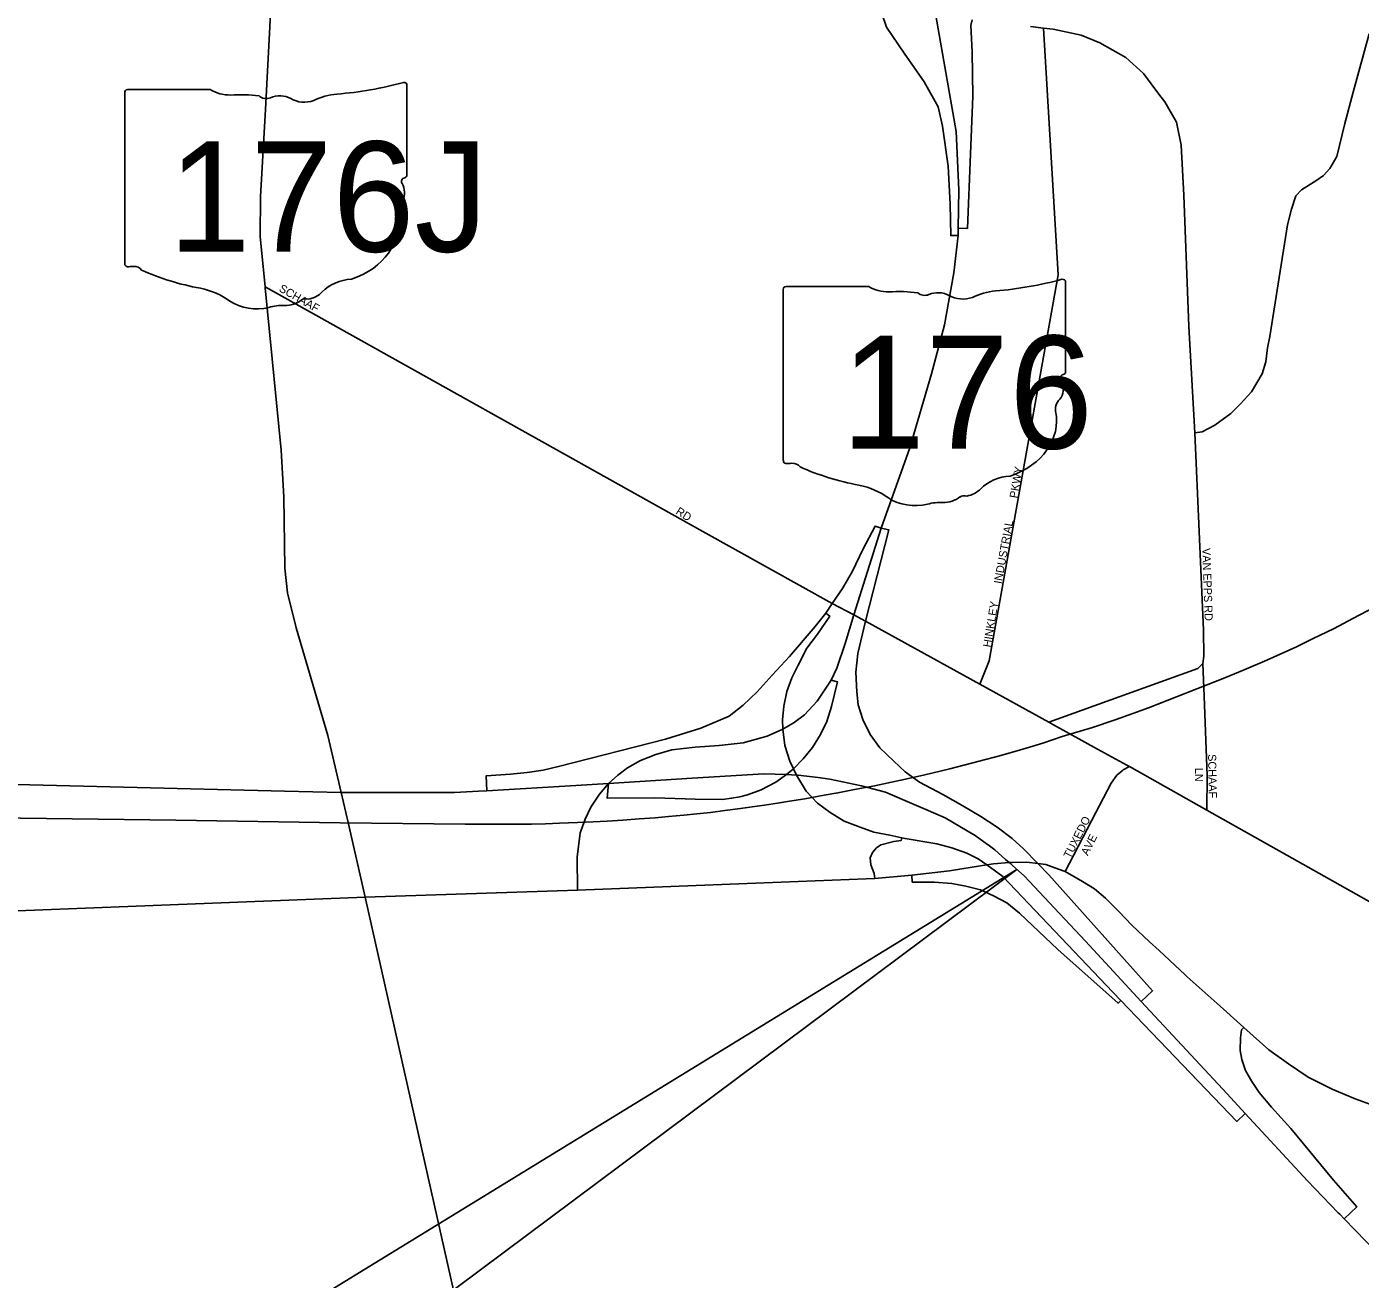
# Model space of a CAD drawing. Extents: x -561 to 1170, y 0 to 846.
# Drawn here: x 236.05 to 258.25, y 203.65 to 224.52 of the extents above; entities that cross this region are included whole.
import ezdxf

# ---------------------------------------------------------------- set-up
doc = ezdxf.new("R2010")
doc.units = 0
for name, color, linetype in [('GM_X_City_Street', 7, 'Continuous'), ('GM_X_City_Street_Text', 7, 'Continuous'), ('GM_X_Interchange_Ramps', 7, 'Continuous'), ('GM_X_Interstate_Route', 7, 'Continuous'), ('GM_X_Rail_Line', 7, 'Continuous'), ('GM_X_State_Location', 7, 'Continuous'), ('GM_X_State_Route', 7, 'Continuous'), ('GM_X_State_Shield', 7, 'Continuous'), ('SH_Text', 7, 'Continuous')]:
    doc.layers.add(name, color=color, linetype=linetype)

msp = doc.modelspace()

# ---------------------------------------------------------------- linework, layer by layer
at = {"layer": 'GM_X_City_Street'}
for points in [[(252.758, 224.518), (252.978, 224.492), (253.135, 224.477), (253.606, 224.378), (253.915, 224.249), (254.345, 224.004), (254.643, 223.74), (254.894, 223.395), (254.897, 223.392)], [(251.917, 213.565), (252.074, 213.958), (253.22, 220.382), (252.978, 224.492)], [(258.133, 223.428), (258.398, 224.401)], [(254.897, 223.392), (254.997, 223.265), (255.189, 222.929), (255.269, 222.544), (255.31, 221.713), (255.397, 219.523), (255.495, 217.754)], [(255.495, 217.754), (255.618, 217.772), (255.83, 217.882), (256.094, 218.075), (256.256, 218.237), (256.437, 218.437), (256.615, 218.735), (256.679, 218.936), (256.708, 219.169), (256.743, 219.359), (257.037, 221.215), (257.108, 221.481), (257.18, 221.699), (257.271, 221.799), (257.512, 221.948), (257.64, 222.041), (257.746, 222.154), (257.859, 222.357), (257.991, 222.904), (258.133, 223.428)], [(240.016, 220.187), (247.304, 216.109), (249.456, 214.909), (249.821, 214.721), (250.015, 214.614), (251.917, 213.565), (253.063, 212.934), (253.145, 212.888)], [(255.607, 213.891), (255.627, 213.912), (255.647, 214.036), (255.638, 214.466), (255.495, 217.754)], [(253.063, 212.934), (255.546, 213.826), (255.607, 213.891)], [(255.649, 213.369), (255.627, 213.912)], [(255.693, 211.466), (255.703, 212.045), (255.649, 213.369)], [(253.145, 212.888), (253.875, 212.486)], [(253.875, 212.486), (254.362, 212.218)], [(253.849, 211.429), (254.103, 211.917), (254.199, 212.053), (254.286, 212.125)], [(254.286, 212.125), (254.305, 212.141), (254.406, 212.193)], [(254.362, 212.218), (254.406, 212.193), (255.693, 211.466), (260.884, 208.548), (261.389, 208.265), (261.573, 208.17), (261.781, 208.124), (262.915, 208.025), (264.238, 207.943), (264.482, 207.904), (264.702, 207.832), (265.95, 207.281), (266.656, 206.94), (267.028, 206.73), (267.341, 206.518), (267.777, 206.223), (268.385, 205.87), (268.542, 205.779)], [(253.337, 210.447), (253.849, 211.429)]]:
    msp.add_lwpolyline(points, dxfattribs=at)
at = {"layer": 'GM_X_Interchange_Ramps'}
for points in [[(250.294, 224.83), (250.283, 224.735), (250.361, 224.511), (250.659, 224.079), (250.989, 223.597), (251.224, 223.185), (251.292, 222.858), (251.388, 222.194), (251.422, 221.564), (251.433, 221.037), (251.556, 221.038)], [(251.557, 221.163), (251.709, 221.159), (251.763, 222.398), (251.797, 223.361), (251.786, 224.096), (251.769, 224.539), (251.786, 224.634)], [(250.272, 216.167), (250.171, 216.201), (249.969, 215.808), (249.795, 215.449), (249.63, 215.158), (249.456, 214.909), (249.354, 214.747), (249.174, 214.53), (248.747, 214.028), (248.456, 213.718), (248.208, 213.439), (247.978, 213.216), (247.743, 213.036), (247.272, 212.832), (246.683, 212.653), (244.9, 212.197), (244.643, 212.132), (244.379, 212.097), (244.101, 212.068), (243.695, 212.04), (243.707, 211.792)], [(254.601, 208.284), (254.792, 208.46), (253.064, 210.392), (252.88, 210.58), (252.642, 210.822), (252.454, 210.996), (252.205, 211.184), (251.933, 211.365), (251.631, 211.539), (251.3, 211.727), (250.912, 211.934), (250.671, 212.106), (250.484, 212.284), (250.249, 212.505), (250.092, 212.727), (249.97, 212.981), (249.889, 213.224), (249.869, 213.437), (249.854, 213.767), (249.884, 214.076), (250.015, 214.614), (250.401, 216.139), (250.272, 216.167)], [(249.354, 214.747), (249.416, 214.701), (249.212, 214.4), (249.038, 214.164), (248.889, 213.885), (248.784, 213.675), (248.703, 213.445), (248.654, 213.198), (248.629, 212.974), (248.635, 212.819), (248.672, 212.547), (248.753, 212.286), (248.815, 212.155), (248.862, 212.054), (249.025, 211.783), (249.213, 211.583), (249.423, 211.428), (249.659, 211.286), (249.924, 211.185), (250.154, 211.103), (250.417, 211.054), (250.616, 211.009), (250.672, 210.996), (251.198, 210.906), (251.452, 210.84), (251.699, 210.75), (251.888, 210.659), (252.03, 210.557), (252.299, 210.363), (254.132, 208.439), (254.266, 208.299), (256.194, 206.285), (256.335, 206.416)], [(245.732, 211.915), (245.713, 211.667), (246.503, 211.675), (247.174, 211.652), (247.634, 211.644), (247.784, 211.667), (247.92, 211.69), (248.049, 211.725), (248.276, 211.809), (248.518, 211.935), (248.699, 212.06), (248.815, 212.155), (248.977, 212.326), (249.132, 212.511), (249.265, 212.727), (249.371, 212.947), (249.446, 213.196), (249.546, 213.606), (249.441, 213.631)], [(250.166, 210.329), (250.157, 210.413), (250.103, 210.557), (250.089, 210.674), (250.127, 210.765), (250.194, 210.839), (250.268, 210.89), (250.484, 210.948), (250.605, 210.962), (250.616, 211.009)], [(250.785, 210.383), (250.792, 210.27), (251.155, 210.27), (251.449, 210.245), (251.683, 210.205), (251.927, 210.141), (252.146, 210.041), (252.365, 209.927), (252.579, 209.752), (253.216, 209.15), (254.217, 208.253), (254.266, 208.299)], [(257.983, 204.662), (258.192, 204.862), (257.805, 205.306), (257.094, 206.165), (256.77, 206.524), (256.566, 206.764), (256.447, 206.95), (256.341, 207.131), (256.277, 207.313), (256.248, 207.467), (256.254, 207.674), (256.271, 207.807), (256.311, 207.851)]]:
    msp.add_lwpolyline(points, dxfattribs=at)
at = {"layer": 'GM_X_Interstate_Route'}
for points in [[(247.129, 212.001), (248.318, 212.075), (248.699, 212.06), (248.862, 212.054), (248.889, 212.053), (249.223, 212.011)], [(232.096, 211.99), (233.697, 211.95), (234.304, 211.935), (240.339, 211.783)], [(243.567, 211.784), (243.707, 211.792), (245.192, 211.881), (245.732, 211.915)], [(245.732, 211.915), (247.129, 212.001)], [(249.223, 212.011), (249.417, 211.986), (249.947, 211.875), (250.346, 211.768), (251.34, 211.339), (251.707, 211.123)], [(240.339, 211.783), (241.282, 211.76), (242.304, 211.76)], [(242.304, 211.76), (243.167, 211.76), (243.567, 211.784)], [(251.707, 211.123), (251.839, 211.045), (252.043, 210.899), (252.056, 210.889)], [(252.056, 210.889), (252.144, 210.826), (252.168, 210.805)], [(252.168, 210.805), (252.345, 210.647), (252.405, 210.594), (252.66, 210.368), (253.073, 209.931), (253.677, 209.285), (254.601, 208.284), (255.278, 207.556), (256.034, 206.743), (256.335, 206.416), (257.373, 205.295), (257.885, 204.764)], [(257.885, 204.764), (257.91, 204.738), (257.983, 204.662), (258.347, 204.282), (258.749, 203.895), (259.13, 203.551), (259.452, 203.314)]]:
    msp.add_lwpolyline(points, dxfattribs=at)
at = {"layer": 'GM_X_Rail_Line'}
msp.add_lwpolyline([(233.786, 211.361), (238.529, 211.301), (241.265, 211.259), (243.347, 211.236), (243.871, 211.234), (244.182, 211.233), (244.453, 211.234), (244.682, 211.24), (244.916, 211.25), (245.217, 211.261), (245.477, 211.273), (245.711, 211.284), (245.972, 211.301), (246.246, 211.322), (246.51, 211.342), (246.732, 211.363), (246.989, 211.386), (247.205, 211.407), (247.429, 211.431), (247.67, 211.461), (247.932, 211.495), (248.125, 211.523), (248.331, 211.553), (248.548, 211.586), (248.748, 211.618), (249.003, 211.658), (249.325, 211.716), (249.554, 211.755), (249.829, 211.81), (250.163, 211.871), (250.601, 211.966), (250.976, 212.049), (251.414, 212.156), (252.267, 212.38), (252.633, 212.482), (252.967, 212.582), (253.288, 212.693), (253.794, 212.847), (254.169, 212.973), (254.461, 213.08), (254.723, 213.173), (255.997, 213.673), (256.317, 213.807), (256.692, 213.968), (257.19, 214.19), (257.456, 214.32), (257.818, 214.496), (258.126, 214.66), (258.485, 214.848)], dxfattribs=at)
at = {"layer": 'GM_X_State_Route'}
for points in [[(240.017, 220.17), (240.016, 220.187), (239.935, 221.021), (239.942, 221.69), (240.023, 223.136), (240.115, 224.941), (240.115, 225.223), (240.066, 225.38), (239.985, 225.573), (239.596, 226.295), (238.485, 228.437), (238.423, 228.494)], [(250.272, 216.167), (250.748, 217.505), (251.113, 218.735), (251.326, 219.554), (251.483, 220.417), (251.556, 221.038), (251.557, 221.163), (251.566, 221.802), (251.521, 222.771), (251.185, 224.705)], [(241.397, 211.262), (241.282, 211.76), (241.063, 212.713), (240.534, 214.503), (240.388, 215.089), (240.347, 215.497), (240.33, 216.685), (240.284, 217.463), (240.017, 220.17)], [(245.276, 211.135), (245.344, 211.32), (245.437, 211.521), (245.583, 211.735), (245.732, 211.915), (245.89, 212.054), (246.051, 212.172), (246.265, 212.296), (246.519, 212.398), (246.788, 212.472), (247.176, 212.519), (247.574, 212.546), (247.978, 212.59), (248.375, 212.702), (248.635, 212.819), (248.827, 212.931), (248.995, 213.055), (249.205, 213.284), (249.318, 213.453), (249.441, 213.631), (249.533, 213.836), (249.675, 214.243), (249.821, 214.721), (250.272, 216.167)], [(241.683, 210.021), (241.397, 211.262)], [(245.219, 210.135), (245.211, 210.684), (245.26, 211.091), (245.276, 211.135)], [(251.651, 210.497), (252.03, 210.557), (252.141, 210.575), (252.405, 210.594), (252.459, 210.598), (252.696, 210.603), (252.88, 210.58), (253.013, 210.563), (253.228, 210.486)], [(248.328, 210.257), (249.177, 210.29)], [(249.177, 210.29), (250.025, 210.323)], [(250.025, 210.323), (250.166, 210.329), (250.785, 210.383), (251.409, 210.459), (251.651, 210.497)], [(253.228, 210.486), (253.337, 210.447), (253.628, 210.281), (253.823, 210.157), (254.008, 210.001), (254.228, 209.778), (254.449, 209.554), (254.743, 209.278), (254.9, 209.129), (255.334, 208.725)], [(241.683, 210.021), (245.218, 210.135)], [(245.218, 210.135), (245.219, 210.135), (248.328, 210.257)], [(233.628, 209.704), (241.683, 210.021)], [(243.852, 200.141), (243.565, 201.46), (243.437, 202.213), (241.683, 210.021)], [(255.334, 208.725), (255.368, 208.693), (255.917, 208.204), (256.311, 207.851), (256.727, 207.477), (257.058, 207.241), (257.384, 207.021), (257.785, 206.823), (258.164, 206.662), (258.533, 206.529), (258.934, 206.428), (259.291, 206.382), (259.604, 206.34), (259.988, 206.304), (260.529, 206.296), (267.777, 206.223)]]:
    msp.add_lwpolyline(points, dxfattribs=at)
at = {"layer": 'GM_X_State_Shield'}
for p, q in [((237.679, 223.422), (237.679, 220.569)), ((239.101, 223.471), (237.725, 223.471)), ((242.378, 222.049), (242.378, 223.542)), ((242.377, 222.05), (242.378, 222.049)), ((248.644, 220.143), (248.644, 217.29)), ((250.067, 220.192), (248.691, 220.192)), ((253.343, 218.77), (253.343, 220.263)), ((253.342, 218.771), (253.343, 218.77))]:
    msp.add_line(p, q, dxfattribs=at)
for centre, major_axis, start_param, end_param in [((237.733, 223.428), (0.0544, 0), 1.712693, 3.28349), ((239.429, 223.802), (0.528, 0), 4.042523, 4.731795), ((239.604, 221.869), (1.895, 0), 1.404758, 1.657858), ((241.34, 222.6), (1.002, 0), 1.699011, 2.107814), ((240.704, 227.36), (4.983, 0), 4.814394, 5.042369), ((242.326, 223.548), (0.0523, 0), 6.141152, 7.989035), ((240.034, 223.443), (0.152, 0), 3.836095, 5.185415), ((240.258, 223.113), (0.317, 0), 0.950623, 2.079405), ((240.667, 223.565), (0.381, 0), 4.081561, 5.145723), ((242.366, 221.94), (0.0809, 0), 1.883978, 3.671073), ((241.851, 221.751), (0.486, 0), 5.934695, 6.695948), ((242.322, 222.044), (0.056, 0), 5.05454, 6.418171), ((242.565, 221.425), (0.354, 0), 2.387724, 3.262537), ((240.983, 221.235), (1.246, 0), 5.101752, 6.440018), ((237.734, 220.563), (0.0549, 0), 3.00124, 4.508301), ((237.742, 220.855), (0.419, 0), 4.665946, 4.897461), ((237.828, 220.404), (0.151, 0), 0.519207, 1.627899), ((239.735, 222.968), (3.598, 0), 4.195997, 4.488961), ((241.509, 219.768), (0.683, 0), 1.647645, 2.488434), ((251.669, 224.082), (4.983, 0), 4.814394, 5.042369), ((253.291, 220.269), (0.0523, 0), 6.141152, 7.989035), ((238.663, 219.287), (1.126, 0), 0.823519, 1.323587), ((240.644, 220.292), (0.403, 0), 4.937069, 5.64225), ((248.698, 220.149), (0.0544, 0), 1.712693, 3.28349), ((250.394, 220.523), (0.528, 0), 4.042523, 4.731795), ((250.569, 218.59), (1.895, 0), 1.404758, 1.657858), ((251, 220.164), (0.152, 0), 3.836095, 5.185415), ((251.223, 219.834), (0.317, 0), 0.950623, 2.079405), ((252.305, 219.321), (1.002, 0), 1.699011, 2.107814), ((239.88, 220.39), (0.714, 0), 4.026481, 4.996735), ((240.293, 219.404), (0.587, 0), 1.495662, 1.94098), ((240.345, 220.177), (0.381, 0), 4.691044, 5.507374), ((240.69, 219.9), (0.107, 0), 1.147584, 2.315152), ((251.632, 220.286), (0.381, 0), 4.081561, 5.145723), ((253.287, 218.765), (0.056, 0), 5.05454, 6.418171), ((253.331, 218.661), (0.0809, 0), 1.883978, 3.671073), ((252.816, 218.472), (0.486, 0), 5.934695, 6.695948), ((253.53, 218.146), (0.354, 0), 2.387724, 3.262537), ((251.948, 217.956), (1.246, 0), 5.101752, 6.440018), ((248.699, 217.284), (0.0549, 0), 3.00124, 4.508301), ((248.707, 217.576), (0.419, 0), 4.665946, 4.897461), ((248.793, 217.126), (0.151, 0), 0.519207, 1.627899), ((250.701, 219.689), (3.598, 0), 4.195997, 4.488961), ((252.474, 216.489), (0.683, 0), 1.647645, 2.488434), ((249.628, 216.008), (1.126, 0), 0.823519, 1.323587), ((251.609, 217.014), (0.403, 0), 4.937069, 5.64225), ((250.845, 217.111), (0.714, 0), 4.026481, 4.996735), ((251.258, 216.125), (0.587, 0), 1.495662, 1.94098), ((251.31, 216.898), (0.381, 0), 4.691044, 5.507374), ((251.655, 216.621), (0.107, 0), 1.147584, 2.315152)]:
    msp.add_ellipse(centre, major_axis=major_axis, ratio=0.8, start_param=start_param, end_param=end_param, dxfattribs=at)
at = {"layer": 'SH_Text'}
msp.add_lwpolyline([(92.642, 112.422), (252.532, 210.481), (92.642, 91.099)], close=True, dxfattribs=at)

# ---------------------------------------------------------------- texts
at = {"layer": 'GM_X_City_Street_Text'}
for s, rotation, p in [('SCHAAF', 330.1241, (240.235, 220.119)), ('PKWY', 80.3113, (252.541, 216.656)), ('RD', 327.9934, (246.841, 216.411)), ('INDUSTRIAL', 79.5317, (252.279, 215.23)), ('VAN EPPS RD', 271.9514, (255.62, 215.832)), ('HINKLEY', 80.6917, (252.101, 214.173)), ('SCHAAF', 271.0054, (255.716, 212.4)), ('LN', 270, (255.498, 212.173)), ('TUXEDO', 62.9893, (253.422, 210.652)), ('AVE', 63.4417, (253.713, 210.702))]:
    msp.add_text(s, height=0.135, rotation=rotation, dxfattribs=at).set_placement(p)
at = {"layer": 'GM_X_State_Location'}
for s, p in [('176J', (238.832, 221.649)), ('176', (249.988, 218.33))]:
    msp.add_text(s, height=0.0027, rotation=0, dxfattribs=at).set_placement(p)
for s, p in [('s', (239.976, 221.806)), ('r', (239.976, 221.806)), ('s', (250.941, 218.527)), ('r', (250.941, 218.527))]:
    msp.add_text(s, height=0.0027, dxfattribs=at).set_placement(p)
at = {"layer": 'GM_X_State_Shield'}
for s, height, p in [('176J', 1.836, (238.407, 220.77)), ('176', 1.8795, (249.607, 217.491))]:
    msp.add_text(s, height=height, dxfattribs=at).set_placement(p)

doc.saveas('drawing.dxf')
